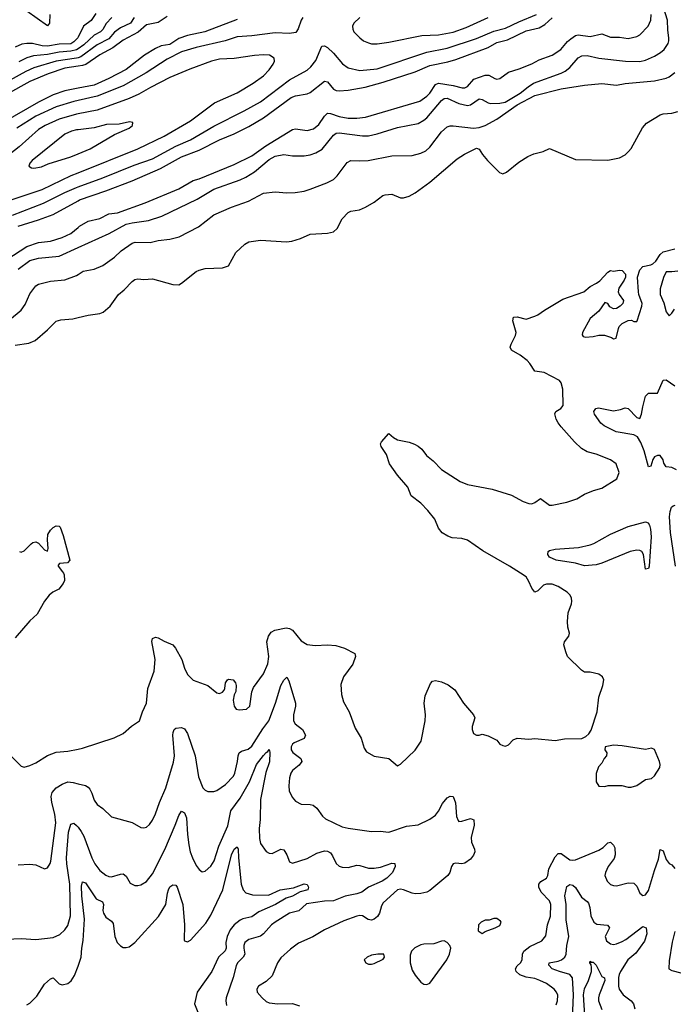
# Model space of a CAD drawing. Header units: inches. Extents: x 1694797 to 1849917, y 907313 to 1017959.
# Tile 275 of 656: x 1719600 to 1724079, y 967046 to 973794. Entities that reach past the tile are written whole.
import ezdxf

# ---------------------------------------------------------------- set-up
doc = ezdxf.new("R2010")
doc.units = ezdxf.units.IN
doc.header["$MEASUREMENT"] = 0
for name, color, linetype in [('B7916', 7, 'Continuous'), ('B7917', 7, 'Continuous'), ('B7926', 7, 'Continuous'), ('B7927', 7, 'Continuous')]:
    doc.layers.add(name, color=color, linetype=linetype)

msp = doc.modelspace()

# ---------------------------------------------------------------- linework, layer by layer
at = {"layer": 'B7916', "color": 5}
for points, elevation in [([(1719899.3, 970000), (1719904.2, 969990), (1719906, 969950), (1719896.9, 969930), (1719868.6, 969891.4), (1719828.2, 969870), (1719803.1, 969850), (1719770, 969809.3), (1719719.4, 969720.6), (1719670, 969673.6), (1719570, 969558)], 680), ([(1719544.1, 968744.1), (1719610, 968677.3), (1719630, 968670.7), (1719670, 968682), (1719710, 968700.5), (1719789.7, 968750.3), (1719850, 968774.9), (1719930, 968781.1), (1720000, 968795.7)], 680), ([(1719590, 968001.6), (1719670, 968007.7), (1719710, 968002), (1719770, 967974.8), (1719790, 967980.7), (1719808.2, 968011.8), (1719812.4, 968027.6), (1719847.5, 968290), (1719839.9, 968350), (1719819.3, 968430), (1719815.2, 968470), (1719823.2, 968496.8), (1719851, 968529), (1719890, 968555.2), (1719930, 968570.2), (1719966.7, 968566.7), (1720000, 968557.8)], 660), ([(1719510, 967492.4), (1719610, 967498), (1719710, 967491.3), (1719830, 967503.7), (1719875.5, 967524.5), (1719910, 967557.6), (1719930, 967586.4), (1719948.5, 967651.5), (1719944.1, 967870), (1719922.8, 968010), (1719921, 968050), (1719933.9, 968226.1), (1719950, 968280.7), (1719956.2, 968283.8), (1719970, 968288), (1719990, 968272.7), (1720000, 968259.3)], 640), ([(1719650, 967042), (1719670, 967053), (1719718.5, 967101.5), (1719770, 967185.2), (1719810, 967221.3), (1719830, 967227.2), (1719870, 967187.6), (1719890, 967179.6), (1719930.6, 967189.4), (1719952.5, 967207.5), (1719976.6, 967243.4), (1720000, 967308.2)], 620)]:
    msp.add_lwpolyline(points, dxfattribs=dict(at, elevation=elevation))
at = {"layer": 'B7917', "color": 5}
for points, elevation in [([(1719807, 973830), (1719804.1, 973770), (1719790, 973752.9), (1719650, 973853.1)], 680), ([(1720000, 973673.6), (1719998.3, 973670), (1719970, 973641.7), (1719950.4, 973629.6), (1719870, 973625.5), (1719790, 973612), (1719754.9, 973614.9), (1719688.1, 973631.9), (1719650, 973631.9), (1719614.6, 973625.4), (1719570, 973605.6)], 720), ([(1720000, 973533.8), (1719990, 973530.8), (1719850, 973510.2), (1719696.8, 973463.2), (1719641.4, 973438.6), (1719530, 973377.5)], 760), ([(1720000, 973594.5), (1719990, 973587.6), (1719950, 973577.7), (1719870, 973572.4), (1719790, 973556.4), (1719693.6, 973546.4), (1719650, 973533.8), (1719594.3, 973505.7)], 740), ([(1720000, 973475.3), (1719910, 973461.7), (1719795.8, 973424.2), (1719670.2, 973370), (1719510, 973282.5)], 780), ([(1720000, 973324.2), (1719910, 973306.6), (1719830, 973279.5), (1719728.6, 973230), (1719486.4, 973090)], 820), ([(1720000, 973240.8), (1719970, 973234.4), (1719850, 973197), (1719710, 973132.1), (1719580.6, 973050)], 840), ([(1720000, 973148.3), (1719990, 973146.3), (1719870, 973112.8), (1719773.8, 973070), (1719730, 973040.6), (1719597, 972923), (1719426.2, 972790), (1719375.1, 972730), (1719306.9, 972633.1), (1719244.9, 972570), (1719231.3, 972550), (1719228.1, 972530), (1719231.6, 972510), (1719242.6, 972490), (1719270, 972470.3), (1719310, 972468.2), (1719430, 972508.7), (1719541.5, 972558.5), (1719754, 972630), (1719953.8, 972726.2), (1720000, 972744.9)], 860), ([(1720000, 973039.9), (1719990, 973038.8), (1719955.5, 973030), (1719910.4, 973010), (1719686.3, 972830), (1719670.4, 972810), (1719662.8, 972790), (1719679.9, 972779.9), (1719696.7, 972776.7), (1719750, 972786.3), (1719794.3, 972805.7), (1719950, 972853.2), (1720000, 972874.5)], 880), ([(1719550, 972453.8), (1719764.2, 972535.8), (1719910, 972610.6), (1719990, 972645), (1720000, 972648.6)], 840), ([(1719590, 972379.6), (1719730, 972421.8), (1719830, 972459.8), (1720000, 972553.1)], 820), ([(1719513, 972150), (1719650, 972239.3), (1719730, 972266.5), (1719810, 972275.4), (1719890, 972301.2), (1719950.3, 972329.7), (1720000, 972370.7)], 780), ([(1719590, 972085.4), (1719670, 972143.2), (1719730, 972159), (1719870, 972173.5), (1720000, 972232.2)], 760), ([(1719530, 971738), (1719610, 971803.6), (1719637.9, 971842.1), (1719670, 971914.4), (1719710, 971970.3), (1719730, 971980.8), (1719810, 972001.1), (1719910, 972010.3), (1719990, 972042), (1720000, 972048.2)], 740), ([(1719570, 971564.6), (1719663, 971577), (1719705.6, 971594.4), (1719790, 971668.5), (1719850, 971728.4), (1719882.3, 971737.7), (1719963.7, 971743.7), (1720000, 971752.2)], 720), ([(1719598, 970150), (1719610, 970144), (1719630, 970154), (1719677.8, 970202.2), (1719689.8, 970210.2), (1719710, 970214.6), (1719730, 970206.3), (1719770, 970160.7), (1719790, 970150.6), (1719795.7, 970170), (1719790.8, 970229.2), (1719793.7, 970266.3), (1719810, 970295.5), (1719830, 970314.9), (1719850, 970325.5), (1719870, 970322.8), (1719876.4, 970316.4), (1719898.9, 970258.9), (1719943.1, 970090), (1719927.3, 970072.7), (1719872.4, 970067.6), (1719863.7, 970056.3), (1719863.6, 970050), (1719894.4, 970010), (1719899.3, 970000)], 680)]:
    msp.add_lwpolyline(points, dxfattribs=dict(at, elevation=elevation))
at = {"layer": 'B7926', "color": 5}
for points, elevation in [([(1720000, 968795.7), (1720030, 968802), (1720247.2, 968872.8), (1720310, 968902), (1720366.7, 968953.3), (1720420.9, 968990), (1720440.5, 969050), (1720468.5, 969110), (1720479.3, 969210), (1720522.4, 969330), (1720527.7, 969410), (1720506.6, 969533.4), (1720510, 969554), (1720530, 969562.4), (1720550, 969557), (1720590, 969534), (1720650.6, 969510), (1720667.6, 969487.6), (1720710.2, 969410.2), (1720730.3, 969350), (1720750, 969307.3), (1720790, 969268.2), (1720890, 969232.2), (1720950, 969180.5), (1720970, 969176.3), (1720990, 969186), (1721001.5, 969198.5), (1721006.6, 969210), (1721009.5, 969250), (1721024, 969270), (1721030, 969274), (1721062, 969270), (1721078, 969250), (1721084.7, 969230), (1721081, 969190), (1721070, 969166), (1721062.8, 969130), (1721070.8, 969090), (1721084.7, 969070), (1721103.4, 969063.4), (1721154, 969070), (1721176.2, 969090), (1721191.6, 969188.4), (1721201.6, 969218.4), (1721270, 969310.7), (1721300.7, 969379.3), (1721308.2, 969430), (1721294.2, 969530), (1721305.1, 969570), (1721324.4, 969595.6), (1721349.6, 969610), (1721426.2, 969626.2), (1721450, 969621.6), (1721469.5, 969609.5), (1721530, 969537.7), (1721570, 969511.5), (1721624.8, 969504.8), (1721710.3, 969510.3), (1721765.9, 969505.9), (1721826.9, 969486.9), (1721896, 969450), (1721900.7, 969430), (1721883.8, 969376.2), (1721819.1, 969290), (1721802, 969238), (1721806.4, 969170), (1721819, 969119), (1721857.3, 969050), (1721898.3, 968938.3), (1721940.5, 968870), (1721960.5, 968800.5), (1721976.3, 968776.3), (1722030, 968747.7), (1722130.5, 968730.5), (1722190, 968681), (1722210, 968691.3), (1722310, 968787.7), (1722351, 968849), (1722378.9, 968990), (1722382, 969030), (1722372.6, 969110), (1722379.1, 969160.9), (1722415.6, 969244.4), (1722430, 969260.4), (1722450, 969266), (1722490, 969256.5), (1722535.9, 969235.9), (1722581.8, 969201.8), (1722642.4, 969110), (1722710.8, 969030), (1722718.8, 969010), (1722700.5, 968950), (1722700.5, 968930), (1722710, 968901), (1722730, 968891), (1722750, 968891.3), (1722770, 968898), (1722810, 968886), (1722870, 968856), (1722891, 968830), (1722910, 968819.1), (1722930, 968816.3), (1722950, 968824.9), (1722981.6, 968858.4), (1723010, 968870.6), (1723090, 968863), (1723130, 968867.7), (1723270, 968854), (1723334.8, 968865.2), (1723453.2, 968866.8), (1723479.5, 968880.5), (1723500.1, 968899.9), (1723515.5, 968924.5), (1723557.6, 969050), (1723569.3, 969150.7), (1723597.2, 969230), (1723604, 969270), (1723595.3, 969290), (1723570, 969308.7), (1723510, 969322), (1723470, 969322), (1723450, 969335.3), (1723355.3, 969430), (1723342, 969462), (1723329, 969510), (1723334, 969530), (1723364, 969570), (1723369, 969590), (1723357.2, 969630), (1723355.1, 969670), (1723358.4, 969730), (1723381.3, 969790), (1723384.7, 969810), (1723382.4, 969830), (1723373.6, 969850), (1723351, 969871), (1723290, 969909.6), (1723250, 969924.7), (1723210, 969926.3), (1723190, 969919.7), (1723150, 969880.5), (1723130, 969869.6), (1723110, 969898.4), (1723090, 969943.6), (1723070, 969975.1), (1723032.4, 970000)], 680), ([(1720000, 968557.8), (1720050, 968544.6), (1720070, 968534), (1720080.2, 968520.2), (1720094.2, 968494.2), (1720110, 968445.5), (1720130, 968416.4), (1720170, 968388.2), (1720230, 968330.5), (1720371.7, 968291.7), (1720430, 968258), (1720450, 968255.5), (1720470, 968260.5), (1720490, 968279.1), (1720510, 968307.7), (1720530, 968350.7), (1720557.6, 968430), (1720601.1, 968530), (1720653.8, 968706.2), (1720659.9, 968750), (1720649.8, 968890.2), (1720651.5, 968910), (1720659.5, 968930), (1720670, 968939.3), (1720710, 968943.1), (1720730, 968934.4), (1720750, 968903), (1720801.9, 968750), (1720825.3, 968605.3), (1720855.8, 968530), (1720870, 968514.4), (1720890, 968505.5), (1720930, 968504.4), (1720950, 968512), (1721010, 968553.4), (1721064.7, 968610), (1721074, 968630), (1721092.9, 968710), (1721096.3, 968750), (1721103.7, 968770), (1721119.7, 968780.3), (1721165.2, 968794.8), (1721190, 968815.2), (1721266.2, 968933.8), (1721308.2, 968990), (1721354.2, 969110), (1721390, 969231.7), (1721410, 969268.7), (1721430, 969287.7), (1721443.6, 969263.6), (1721490.2, 969110), (1721491.1, 969090), (1721475.4, 969030), (1721475.9, 968990), (1721489, 968969), (1721537.3, 968930), (1721557.7, 968890), (1721550, 968868.4), (1721482, 968838), (1721470.2, 968829.8), (1721460.2, 968810), (1721460.3, 968790), (1721471.1, 968771.1), (1721526.4, 968730), (1721533.1, 968710), (1721515.9, 968684.1), (1721470, 968649.5), (1721458, 968630), (1721450, 968598), (1721443.4, 968543.4), (1721446.4, 968510), (1721466.4, 968466.4), (1721490, 968438), (1721530, 968418.4), (1721590, 968415.8), (1721611, 968410), (1721637.3, 968390), (1721676.2, 968336.2), (1721696.7, 968316.7), (1721810, 968262.4), (1721850, 968252.4), (1722010.3, 968230.3), (1722070, 968233.1), (1722130, 968226.7), (1722250, 968266.7), (1722330, 968277), (1722410, 968315.3), (1722450, 968343.1), (1722469.7, 968370), (1722497.6, 968422.4), (1722530, 968460.5), (1722550, 968473.4), (1722570, 968470.8), (1722587.6, 968427.6), (1722593.6, 968333.6), (1722604.8, 968304.8), (1722610, 968299.3), (1722630, 968300.3), (1722690, 968319.5), (1722713, 968310), (1722713.8, 968273.8), (1722693.2, 968190), (1722697.1, 968157.1), (1722716.9, 968110), (1722718.6, 968090), (1722710.8, 968069.2), (1722690, 968041.1), (1722650, 968013.3), (1722630, 968009.7), (1722590, 968014.2), (1722570, 968009.5), (1722558.9, 967990), (1722548.9, 967950), (1722535.3, 967930), (1722410, 967826.3), (1722390, 967814.7), (1722350, 967805.4), (1722310, 967803.9), (1722290, 967807.6), (1722230, 967831.4), (1722210, 967834.2), (1722190, 967829.8), (1722090, 967742), (1722078.6, 967721.4), (1722066.4, 967670), (1722052.2, 967647.8), (1722030, 967630.7), (1722010, 967623.1), (1721988.2, 967628.2), (1721950, 967652.1), (1721930, 967655.1), (1721910, 967651.1), (1721820.9, 967619.1), (1721690, 967556.3), (1721610, 967509.7), (1721510, 967465.4), (1721455.5, 967424.5), (1721390, 967365.6), (1721366.3, 967330), (1721330, 967241.3), (1721290, 967201.7), (1721237.3, 967170), (1721224.4, 967150), (1721226.7, 967130), (1721261.3, 967090), (1721290, 967065.3), (1721310, 967055.6), (1721368.6, 967048.6), (1721470, 967051), (1721516.7, 967036.7)], 660), ([(1720000, 968259.3), (1720022, 968230), (1720038.7, 968198.7), (1720094.2, 968050), (1720115, 968010), (1720150, 967963.1), (1720190, 967930.3), (1720210, 967921.5), (1720230, 967920.2), (1720290, 967938.6), (1720310, 967939.6), (1720330, 967923.8), (1720356.2, 967876.2), (1720390, 967861.3), (1720410, 967860.3), (1720430, 967864.9), (1720470, 967886.7), (1720510, 967939.5), (1720594, 968106), (1720666.6, 968273.4), (1720690, 968339.1), (1720710, 968370.4), (1720730, 968358), (1720743.1, 968323.1), (1720749.4, 968210.6), (1720758.8, 968138.8), (1720769.4, 968090), (1720784.2, 968050), (1720810, 967997), (1720830, 967970.3), (1720850, 967954.9), (1720870, 967959.3), (1720910, 967992.9), (1720933.6, 968030), (1720964.2, 968130), (1721027.2, 968270), (1721048, 968372), (1721110, 968458), (1721175.4, 968570), (1721223, 968690), (1721270, 968750.2), (1721290, 968772.6), (1721301.7, 968778.3), (1721310, 968792.4), (1721315.1, 968775.1), (1721312.7, 968707.3), (1721286.2, 968633.8), (1721249.6, 968450), (1721247.4, 968312.6), (1721241, 968250), (1721243.4, 968183.4), (1721249.3, 968149.3), (1721290, 968093), (1721310, 968081.3), (1721330, 968079.6), (1721390, 968108.5), (1721410, 968103.8), (1721430, 968070.6), (1721450, 968022), (1721470, 968014), (1721570, 968045.4), (1721637.4, 968082.6), (1721690, 968097.6), (1721710, 968095.9), (1721730, 968084.7), (1721744.6, 968064.6), (1721770, 968012.2), (1721790, 967993.4), (1721810, 967985.2), (1721850, 967984.7), (1721910, 967999.6), (1721930, 967998.5), (1721990, 967980.2), (1722030, 967978.2), (1722073.7, 967986.3), (1722150, 968014.3), (1722170.3, 968010.3), (1722173.7, 967990), (1722156.1, 967950), (1722116.9, 967910), (1722084.6, 967890), (1721990.2, 967850), (1721944.6, 967815.4), (1721910, 967803.2), (1721830, 967787.9), (1721750, 967755.4), (1721690, 967754.1), (1721565.7, 967734.3), (1721512.1, 967687.9), (1721450, 967669.8), (1721350.3, 967610), (1721326, 967590), (1721271.1, 967528.9), (1721250, 967513.2), (1721169.4, 967490.6), (1721142.8, 967470), (1721135.8, 967450), (1721135.5, 967430), (1721143.9, 967390), (1721132.6, 967370), (1721091.8, 967330), (1721083, 967310), (1721063, 967230), (1721014.9, 967090), (1721011.7, 967070), (1721016.9, 967036.9)], 640), ([(1723277.2, 967042.8), (1723286.8, 967070), (1723287.7, 967107.7), (1723278.5, 967130), (1723263.5, 967150), (1723210, 967188.4), (1723164.5, 967210), (1723130, 967222.2), (1723070, 967231.1), (1723028, 967247.9), (1723002, 967270), (1722998.8, 967290), (1723009.8, 967310), (1723031.9, 967330), (1723042.5, 967350), (1723046, 967390), (1723055.7, 967410), (1723096.6, 967443.4), (1723179.5, 967480.5), (1723205, 967515), (1723216.5, 967590), (1723238.4, 967650), (1723240.2, 967730), (1723230, 967755.5), (1723174.4, 967814.4), (1723158.7, 967850), (1723156.8, 967870), (1723171.2, 967888.8), (1723209.8, 967910.2), (1723218.4, 967930), (1723225.8, 967974.2), (1723270, 968055.8), (1723290, 968080.2), (1723310, 968078.6), (1723370, 968037.1), (1723390, 968033.7), (1723410, 968037.1), (1723570, 968101.8), (1723599.2, 968120.8), (1723630, 968153.7), (1723650, 968157.6), (1723670, 968136.4), (1723678.5, 968118.5), (1723682, 968070), (1723673.8, 968046.2), (1723634, 967990), (1723613.8, 967950), (1723610.3, 967930), (1723626.7, 967890), (1723650, 967868.2), (1723670, 967859.3), (1723690, 967857), (1723770, 967878), (1723810, 967875.3), (1723830, 967854.8), (1723850, 967806.8), (1723870, 967793), (1723890, 967795.5), (1723910, 967826.8), (1723950, 967962.4), (1723979.1, 968040.9), (1723990, 968106), (1724010, 968098), (1724030, 968038), (1724050, 968011.3), (1724070, 968001), (1724090, 967978)], 660), ([(1720000, 967308.2), (1720022.2, 967370), (1720025.5, 967430), (1720035.7, 967484.3), (1720045.2, 967630), (1720025.3, 967790), (1720024.3, 967855.7), (1720030, 967886), (1720050, 967879.1), (1720123.2, 967770), (1720167.4, 967747.4), (1720174.3, 967730), (1720170.9, 967690), (1720175, 967670), (1720190, 967644), (1720230, 967616), (1720240.4, 967600.4), (1720252.6, 967510), (1720267.4, 967470), (1720290, 967446.4), (1720310, 967436.4), (1720330, 967435.8), (1720350, 967440.3), (1720390, 967470.3), (1720552.4, 967647.6), (1720601.1, 967730), (1720612.9, 967807.1), (1720620.4, 967830), (1720630, 967850.3), (1720650, 967864.4), (1720670, 967863.8), (1720679.5, 967850), (1720718.1, 967730), (1720729.2, 967590), (1720726.4, 967486.4), (1720730, 967480.7), (1720750, 967474.4), (1720770, 967484.6), (1720876.7, 967603.3), (1720910, 967656.5), (1720992.5, 967830), (1721052, 968070), (1721070, 968108.5), (1721090, 968125.5), (1721098.3, 968110), (1721100.2, 968050), (1721118.5, 967870), (1721130.9, 967830.9), (1721150.4, 967810), (1721196.1, 967796.1), (1721305, 967795), (1721386, 967830), (1721475.5, 967844.5), (1721550, 967871.8), (1721570, 967867.7), (1721580.3, 967850), (1721574, 967830), (1721522.2, 967817.8), (1721470, 967787.3), (1721425.6, 967774.4), (1721352, 967730), (1721239.9, 967680.1), (1721190, 967645), (1721130, 967631.6), (1721110, 967622), (1721070, 967591.4), (1721043.4, 967556.6), (1721021.1, 967510), (1721013.8, 967470), (1721015.1, 967430), (1721008.3, 967411.7), (1720963.6, 967370), (1720917.8, 967270), (1720816.5, 967130), (1720798, 967050), (1720829, 966970)], 620), ([(1723389.4, 966950), (1723394.6, 967110), (1723388.4, 967228.4), (1723369.9, 967249.9), (1723298.5, 967270), (1723250, 967289.9), (1723225.9, 967314.1), (1723229.1, 967330.9), (1723290, 967341.2), (1723312.1, 967350), (1723336.5, 967370), (1723345.7, 967390), (1723349.2, 967450), (1723363.2, 967510), (1723345.3, 967625.3), (1723345.2, 967730), (1723337, 967790), (1723350, 967853), (1723370, 967866.5), (1723390, 967861.8), (1723410, 967847.6), (1723450, 967779.6), (1723490, 967751.1), (1723498.9, 967738.9), (1723507.7, 967710), (1723513.1, 967653.1), (1723533.8, 967610), (1723554.8, 967594.8), (1723627.5, 967587.5), (1723638, 967578), (1723641.1, 967570), (1723611.5, 967510), (1723622, 967482), (1723650, 967460.3), (1723670, 967456.1), (1723690, 967460.2), (1723730, 967476.6), (1723754.2, 967490), (1723870, 967579.1), (1723892.7, 967570), (1723897.6, 967530), (1723881.9, 967478.1), (1723822.6, 967397.4), (1723768.3, 967350), (1723717.9, 967270), (1723707.9, 967250), (1723704.4, 967230), (1723704.2, 967170), (1723709.3, 967149.3), (1723736.4, 967110), (1723790.2, 967070.2), (1723806, 967050), (1723815.6, 967015.6)], 640), ([(1724090, 967544.2), (1724072, 967472), (1724050, 967345.2), (1724049.6, 967289.6), (1724070, 967277.6), (1724130, 967262)], 660), ([(1723473.9, 966970), (1723464.3, 967110), (1723470, 967151.5), (1723497.2, 967210), (1723518.3, 967270), (1723518.7, 967298.7), (1723516.3, 967316.3), (1723508.3, 967330), (1723510, 967342), (1723514, 967334), (1723530, 967334.6), (1723550, 967314), (1723590, 967236.4), (1723608.4, 967228.4), (1723610.1, 967210), (1723572.1, 967110), (1723566.9, 967090), (1723567.8, 967070), (1723590, 967010.3)], 620)]:
    msp.add_lwpolyline(points, dxfattribs=dict(at, elevation=elevation))
at = {"layer": 'B7926', "color": 5, "elevation": 680}
for points in [[(1723670, 968822.9), (1723612, 968810), (1723611.3, 968790), (1723624.7, 968770), (1723622, 968750), (1723604.7, 968730), (1723590, 968698), (1723566.4, 968673.6), (1723551.1, 968628.9), (1723551.3, 968570), (1723570, 968542), (1723610, 968538), (1723633.6, 968546.4), (1723726.4, 968546.4), (1723770, 968534.8), (1723790, 968534.8), (1723830, 968546.8), (1723890, 968586), (1723930, 968594.8), (1723950, 968613), (1723986.5, 968670), (1723989.4, 968690), (1723984.5, 968710), (1723950, 968792.7), (1723930, 968802.7), (1723890, 968792.7), (1723730, 968818)], [(1722850, 967635.3), (1722816.9, 967623.1), (1722790, 967622), (1722762, 967610), (1722744.7, 967590), (1722742, 967550), (1722770, 967532), (1722790, 967544.7), (1722858, 967570), (1722890, 967586.8), (1722899, 967610), (1722895.5, 967615.5), (1722870, 967634)], [(1722510, 967481.2), (1722490, 967479.3), (1722439, 967461), (1722370, 967458.7), (1722350, 967453.3), (1722306.9, 967433.1), (1722285.3, 967410), (1722277.1, 967382.9), (1722276.1, 967330), (1722290, 967279.1), (1722310, 967244.9), (1722350, 967198.8), (1722370, 967184.7), (1722390, 967182), (1722410, 967191), (1722430, 967216), (1722526.6, 967350), (1722546, 967390), (1722555.3, 967430), (1722548.7, 967450), (1722528.7, 967470)], [(1722095.3, 967390), (1722054, 967390), (1722010, 967382), (1721981, 967370), (1721961, 967350), (1721971.3, 967330), (1721990, 967322), (1722010, 967320.5), (1722030, 967326), (1722090, 967356), (1722101.2, 967370)]]:
    msp.add_lwpolyline(points, close=True, dxfattribs=at)
at = {"layer": 'B7927', "color": 5}
for points, elevation in [([(1720000, 972232.2), (1720212.1, 972327.9), (1720330, 972393.3), (1720370, 972402.9), (1720482.1, 972417.9), (1720573, 972447), (1720815.8, 972564.2), (1720930, 972633.4), (1721110, 972696.8), (1721150, 972715), (1721210, 972751.6), (1721310, 972836.8), (1721350, 972858.8), (1721410, 972870.2), (1721470, 972861.3), (1721550, 972861.8), (1721590, 972868.1), (1721630, 972882), (1721673.3, 972906.7), (1721750, 973003.2), (1721770, 973016.5), (1721790, 973017.8), (1721950, 972998.4), (1721990, 972998.7), (1722050, 973011), (1722190, 973056), (1722330, 973083.8), (1722370, 973104.7), (1722390, 973122.2), (1722490, 973241), (1722510, 973255.1), (1722530, 973255.3), (1722610, 973219.5), (1722670, 973206.7), (1722690, 973211.6), (1722750, 973251.2), (1722770, 973246.4), (1722810, 973223.5), (1722830, 973219.3), (1722890, 973221.8), (1722927, 973230), (1723030.5, 973290), (1723084.9, 973335.1), (1723121.7, 973358.3), (1723311.6, 973428.4), (1723337.5, 973442.5), (1723370, 973467.1), (1723428.2, 973531.8), (1723453.6, 973546.4), (1723490, 973548.5), (1723569.8, 973530.2), (1723750.7, 973509.3), (1723850, 973507.5), (1723890, 973517.2), (1723950, 973543.9), (1723991.1, 973570), (1724016.4, 973590), (1724043.1, 973630), (1724049.8, 973650), (1724049.8, 973670), (1724042.5, 973722.5), (1724040.4, 973790), (1724014.9, 973870)], 760), ([(1720122.9, 973837.1), (1720090, 973788.4), (1720037.1, 973750), (1720000, 973673.6)], 720), ([(1720000, 972648.6), (1720170.3, 972709.7), (1720383.5, 972796.5), (1720510, 972841.6), (1720670, 972926.8), (1720770, 972970.1), (1720930, 973064.8), (1721139.1, 973170), (1721250, 973232.3), (1721450, 973381.4), (1721571.1, 973448.9), (1721595.6, 973470), (1721630, 973514.9), (1721670, 973613.4), (1721690, 973615.5), (1721710, 973603.1), (1721750, 973564.6), (1721811.5, 973491.5), (1721850, 973463.6), (1721930, 973446), (1722050, 973457.2), (1722390, 973570.7), (1722530, 973599.6), (1722730, 973664.6), (1722850, 973714.7), (1722930, 973735.8), (1723019.7, 973780.3), (1723140.8, 973830)], 840), ([(1720000, 972370.7), (1720010, 972378.9), (1720070, 972413.5), (1720150, 972432), (1720210, 972463.3), (1720270, 972471.5), (1720460.3, 972539.7), (1720690, 972634), (1720790, 972691.3), (1720830, 972703.3), (1721070, 972801), (1721190, 972861.3), (1721286.9, 972930), (1721470, 973041.2), (1721490, 973046.4), (1721570, 973034.4), (1721612.9, 973047.1), (1721650, 973076), (1721690, 973133.8), (1721710, 973152.5), (1721730, 973151.6), (1721790, 973131), (1721850, 973120.3), (1721910, 973118.8), (1721970, 973126.3), (1722343.2, 973236.8), (1722390, 973270.1), (1722410, 973290.9), (1722449.4, 973350), (1722470, 973358.5), (1722570, 973343.7), (1722633.5, 973326.5), (1722650, 973327.8), (1722670, 973337), (1722712.5, 973387.5), (1722790, 973414.6), (1722814.4, 973414.4), (1722856, 973390), (1722870, 973387.3), (1722890, 973391.2), (1722950, 973434.7), (1723023.1, 973456.9), (1723110, 973492.5), (1723161, 973519), (1723250, 973550.1), (1723308.1, 973590), (1723354.7, 973645.3), (1723376.1, 973663.9), (1723410, 973685.4), (1723427.6, 973690), (1723510, 973679.6), (1723590, 973697.4), (1723650, 973674.8), (1723710, 973673.6), (1723770, 973666.2), (1723830, 973678), (1723850, 973689.3), (1723906, 973750), (1723925.6, 973790), (1723928.2, 973830)], 780), ([(1720610, 973817), (1720550, 973775.6), (1720470, 973758.4), (1720411.1, 973708.9), (1720310, 973654.7), (1720238.8, 973601.2), (1720150, 973554.4), (1720052.7, 973487.3), (1720030, 973479.8), (1720000, 973475.3)], 780), ([(1721541.3, 973810), (1721528.1, 973790), (1721509.1, 973730.9), (1721492.6, 973707.4), (1721450, 973699.3), (1721350, 973704.1), (1721190, 973683.2), (1721090, 973675.8), (1721008.2, 973650), (1720810, 973604.1), (1720710, 973574.8), (1720610, 973523.4), (1720467.5, 973430), (1720310, 973341.8), (1720131.1, 973268.9), (1720000, 973240.8)], 840), ([(1720385.5, 973810), (1720358.7, 973770), (1720290, 973739.4), (1720250, 973708.8), (1720210, 973662.4), (1720130, 973621.5), (1720020.1, 973539.9), (1720000, 973533.8)], 760), ([(1720231.2, 973808.8), (1720191.7, 973768.3), (1720170, 973727.3), (1720154.6, 973710), (1720110, 973688.1), (1720038.7, 973621.3), (1720000, 973594.5)], 740), ([(1720000, 972553.1), (1720010, 972558.5), (1720190, 972620.1), (1720370, 972690.6), (1720564.6, 972775.4), (1720710, 972853.8), (1720830, 972899.2), (1720969.2, 972970.8), (1721069.1, 973010.9), (1721170, 973062.7), (1721270, 973121.8), (1721460.1, 973259.9), (1721490, 973272.8), (1721570, 973287.1), (1721590, 973296.1), (1721690, 973372.7), (1721710, 973368.3), (1721750, 973317.7), (1721770, 973308.7), (1721790, 973306.9), (1721850, 973312), (1721967.7, 973332.3), (1722090, 973365.5), (1722310, 973437.1), (1722410, 973481.2), (1722534.4, 973505.6), (1722590, 973522.1), (1722810, 973603.3), (1722870, 973636.7), (1722943.6, 973656.4), (1723070, 973717.4), (1723160.6, 973739.4), (1723198.6, 973761.4), (1723250, 973805.9)], 820), ([(1721930.4, 973810), (1721890.4, 973770), (1721881.3, 973750), (1721882.6, 973730), (1721890.3, 973710), (1721930, 973668.7), (1721956.3, 973650), (1721990, 973634.6), (1722010, 973629.1), (1722050, 973629.1), (1722130, 973639.2), (1722355.3, 973684.7), (1722470, 973691.3), (1722570, 973707.9), (1722659.2, 973740.8), (1722810, 973809.6)], 860), ([(1721090, 973796.3), (1720868.3, 973711.7), (1720750, 973685.5), (1720690, 973665.3), (1720630, 973624.7), (1720570, 973615.5), (1720530, 973597.3), (1720454.7, 973550), (1720330, 973453.1), (1720211.3, 973390), (1720110, 973345.8), (1720000, 973324.2)], 820), ([(1720000, 972744.9), (1720410, 972910.1), (1720590, 972995.7), (1720770, 973100.2), (1720935.3, 973224.7), (1721090, 973292.6), (1721201.2, 973358.8), (1721270, 973408.3), (1721309.8, 973450), (1721337.7, 973490), (1721346, 973510), (1721343.7, 973530), (1721311, 973551), (1721270, 973554.2), (1721209.8, 973549.8), (1721070, 973529.1), (1720970, 973522.6), (1720915.5, 973510), (1720765.5, 973454.5), (1720630, 973397.9), (1720496.1, 973330), (1720416.5, 973283.5), (1720350, 973255), (1720130, 973174.4), (1720000, 973148.3)], 860), ([(1720000, 972048.2), (1720035.1, 972070), (1720110, 972084.2), (1720170, 972109.2), (1720250, 972165.5), (1720294.5, 972210), (1720370, 972262.2), (1720391.6, 972268.4), (1720493.6, 972266.4), (1720550, 972280.2), (1720630, 972290.2), (1720693.3, 972306.7), (1720825.6, 972374.4), (1720930, 972457.3), (1721051.4, 972508.6), (1721169.2, 972550.8), (1721270, 972606.3), (1721350, 972615.2), (1721430, 972607.6), (1721489, 972609), (1721550, 972619.6), (1721590, 972632.3), (1721704.2, 972675.8), (1721750, 972699.5), (1721775.2, 972724.8), (1721844.9, 972815.1), (1721869.8, 972830.2), (1721930, 972826), (1721989.1, 972829.1), (1722150, 972860.7), (1722290, 972863.2), (1722350, 972879), (1722383.6, 972896.4), (1722410, 972919.5), (1722490, 973026.5), (1722530, 973060.2), (1722550, 973066.7), (1722570, 973067.1), (1722710, 973051.1), (1722750, 973056.3), (1722790, 973067.9), (1722870, 973111.6), (1723010, 973210.1), (1723130, 973274), (1723310, 973320.2), (1723470, 973345.6), (1723590, 973356.8), (1723690, 973345.5), (1723750, 973355.8), (1723950, 973375), (1724030, 973393.6), (1724050, 973402.4), (1724090, 973432.2)], 740), ([(1720000, 971752.2), (1720068.3, 971768.3), (1720150, 971781.3), (1720172.3, 971790), (1720219.7, 971830), (1720277.6, 971910), (1720316.8, 971943.2), (1720370, 971999.3), (1720390, 972012.7), (1720410, 972018), (1720450, 972013.4), (1720510, 972018), (1720650, 971979.3), (1720690, 971977.3), (1720710, 971987.3), (1720810, 972068), (1720830, 972078.4), (1720870, 972088.2), (1720990, 972093.4), (1721030, 972106.8), (1721081.7, 972198.3), (1721143.3, 972256.7), (1721170, 972270.6), (1721250, 972282), (1721427.8, 972272.2), (1721464.4, 972275.6), (1721525.6, 972294.4), (1721590, 972324.4), (1721710, 972330.4), (1721750, 972339.3), (1721776, 972364), (1721810, 972430.4), (1721850, 972472.9), (1721870, 972480.9), (1721928.3, 972491.7), (1721970, 972508.4), (1722030, 972543.8), (1722089.7, 972590.2), (1722105.3, 972594.7), (1722150, 972597.6), (1722210, 972574.4), (1722230, 972572.2), (1722270, 972584.5), (1722310, 972608.2), (1722410, 972680.8), (1722599, 972841), (1722647.5, 972872.5), (1722730, 972912.6), (1722750, 972906), (1722772.1, 972870), (1722806, 972830), (1722887.6, 972747.6), (1722910, 972738.3), (1722937.3, 972750), (1723021.9, 972818.1), (1723082.7, 972857.3), (1723124.6, 972875.4), (1723187.4, 972890), (1723230, 972910.6), (1723410, 972835.8), (1723630, 972831.7), (1723710, 972846.7), (1723750, 972867.7), (1723773.4, 972890), (1723790, 972911.7), (1723867.2, 973052.8), (1723895.2, 973084.8), (1723990, 973141.7), (1724010, 973148.4), (1724070, 973152.4), (1724110, 973163.8)], 720), ([(1720000, 972874.5), (1720083.6, 972910), (1720250, 973007.2), (1720349.2, 973050), (1720373.2, 973070), (1720375.3, 973090), (1720353.3, 973093.3), (1720282, 973078), (1720195.7, 973075.7), (1720110, 973052.1), (1720000, 973039.9)], 880), ([(1723032.4, 970000), (1722957, 970050), (1722775, 970155), (1722670, 970226.2), (1722630, 970238), (1722564.1, 970244.1), (1722534.2, 970254.2), (1722496.4, 970276.4), (1722469.8, 970309.8), (1722444, 970370), (1722397.2, 970430), (1722350, 970479.8), (1722283, 970530), (1722259.3, 970590), (1722190, 970673.5), (1722135.3, 970750), (1722113.5, 970813.5), (1722077, 970870), (1722073.6, 970886.4), (1722079.3, 970900.7), (1722130, 970958), (1722162.8, 970930), (1722190, 970914.4), (1722270, 970899), (1722306.1, 970886.1), (1722330, 970872), (1722354.9, 970850), (1722388.3, 970808.3), (1722433.7, 970770), (1722490, 970710.3), (1722618, 970630), (1722670, 970609), (1722837.7, 970577.7), (1722970, 970536.4), (1723050, 970492.2), (1723090, 970477.6), (1723110, 970476.4), (1723130, 970484.4), (1723170, 970513), (1723230, 970468), (1723250, 970468), (1723350, 970487.3), (1723418, 970510), (1723470, 970542.8), (1723532.1, 970567.9), (1723590, 970584), (1723692.1, 970647.9), (1723708.7, 970690), (1723688.7, 970750), (1723650, 970777.2), (1723550, 970817.2), (1723490, 970833.2), (1723450, 970855.1), (1723401.4, 970901.5), (1723310, 971003.7), (1723290.9, 971030.9), (1723277.3, 971057.3), (1723268.2, 971091.8), (1723275.1, 971110), (1723309.2, 971130), (1723323.7, 971150), (1723321.2, 971261.2), (1723310, 971306), (1723300.4, 971320.4), (1723195.5, 971375.5), (1723130, 971386), (1723096.8, 971436.8), (1723077.7, 971457.7), (1723030, 971494.5), (1722969.5, 971530), (1722962.4, 971550), (1722968.7, 971571.3), (1722998.7, 971630), (1723001.6, 971650), (1722980.5, 971730), (1722984.4, 971755.6), (1723010, 971757), (1723070, 971742), (1723130, 971762), (1723150, 971770.7), (1723196.1, 971803.9), (1723321.3, 971878.7), (1723465.2, 971930), (1723510, 971966), (1723552.2, 971987.8), (1723574.8, 972005.2), (1723630, 972064), (1723650, 972074.8), (1723670, 972070.8), (1723710, 972077.3), (1723730, 972074.8), (1723750.8, 972050), (1723750.8, 972030), (1723742.8, 972010), (1723705.1, 971954.9), (1723702.4, 971930), (1723708.4, 971910), (1723737.6, 971870), (1723733.6, 971850), (1723714.2, 971830), (1723690, 971814.6), (1723670, 971812.8), (1723645.2, 971825.2), (1723630, 971849.4), (1723610, 971856), (1723570, 971797.6), (1723510, 971746), (1723456.3, 971650), (1723454.8, 971634.8), (1723462.4, 971622.4), (1723478, 971618), (1723530, 971622.3), (1723568.8, 971631.2), (1723607.7, 971632.3), (1723656.7, 971616.7), (1723670, 971607.7), (1723687.8, 971612.2), (1723703.2, 971676.8), (1723709.4, 971690.6), (1723728.1, 971711.9), (1723770, 971733.1), (1723793.8, 971733.8), (1723810, 971726.7), (1723830, 971726.7), (1723831.2, 971730), (1723864.1, 971830), (1723866.1, 971850), (1723843.4, 971910), (1723840.5, 971930), (1723835.1, 972030), (1723850, 972080.7), (1723870, 972102), (1723925.4, 972114.6), (1723938.3, 972121.7), (1723959.7, 972140.3), (1723990, 972186), (1724010, 972202.8), (1724090, 972222.8)], 680), ([(1724110, 972071.3), (1724070, 972065.1), (1724030, 972066), (1724012.4, 972027.6), (1723989.2, 971950), (1723990.5, 971910), (1724013.8, 971853.8), (1724030, 971792.2), (1724050, 971765.2), (1724070, 971783.7), (1724088.4, 971810)], 680), ([(1724102.4, 970710), (1724070, 970724.2), (1724029.5, 970729.5), (1724015.6, 970755.6), (1724010, 970778), (1723990, 970808), (1723970, 970808), (1723950, 970798), (1723939.8, 970780.2), (1723925.4, 970734.6), (1723910, 970729), (1723878.6, 970838.6), (1723856.5, 970896.5), (1723834.3, 970934.3), (1723809.9, 970949.9), (1723687.6, 970970), (1723604.7, 971010), (1723582.4, 971030), (1723539, 971090), (1723534, 971110), (1723548.7, 971130), (1723567, 971133), (1723670, 971114), (1723718.3, 971121.7), (1723750, 971133.1), (1723770, 971130.3), (1723830, 971067.7), (1723850, 971061), (1723862, 971090), (1723870, 971142), (1723890, 971214), (1723910, 971234), (1723970, 971234), (1724010, 971324.7), (1724030, 971326.8), (1724090, 971284)], 660), ([(1724093.5, 970050), (1724060.6, 970280.6), (1724053.4, 970386.6), (1724056.8, 970423.3), (1724067.6, 970452.4), (1724078.2, 970461.8), (1724092.3, 970467.7)], 660)]:
    msp.add_lwpolyline(points, dxfattribs=dict(at, elevation=elevation))
at = {"layer": 'B7927', "color": 5, "elevation": 660}
msp.add_lwpolyline([(1723890, 970029.3), (1723876.3, 970130), (1723864.5, 970150), (1723850, 970156.8), (1723830, 970157.8), (1723784.9, 970150), (1723590, 970069), (1723550, 970059.1), (1723470.7, 970050.7), (1723409.1, 970069.1), (1723277.6, 970090), (1723231.3, 970110), (1723219.8, 970130), (1723222, 970150), (1723230, 970156.9), (1723270, 970164.4), (1723430, 970176.8), (1723510, 970194.7), (1723535.3, 970204.7), (1723650, 970269.3), (1723770, 970321.3), (1723890, 970353.7), (1723906.5, 970346.5), (1723917.1, 970330), (1723923.6, 970303.6), (1723927, 970250), (1723914.9, 970050), (1723910, 970033.2)], close=True, dxfattribs=at)

doc.saveas('drawing.dxf')
